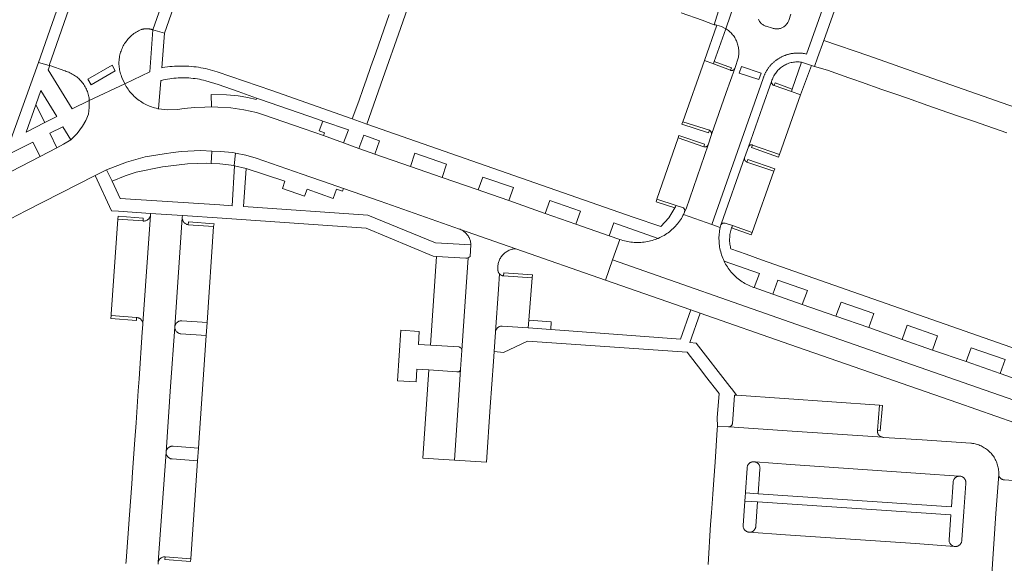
# Model space of a CAD drawing. Extents: x 146402 to 164798, y 455483 to 464134.
# Tile 395 of 575: x 158199 to 158352, y 461324 to 461408. Entities that reach past the tile are written whole.
import ezdxf

# ---------------------------------------------------------------- set-up
doc = ezdxf.new("R2010")
doc.units = 0
doc.header["$LTSCALE"] = 0.2
for name, color, linetype, lineweight in [('B-XX-VH-VERHARDING_ASFALT-GV', 252, 'CONTINUOUS', 18), ('B-XX-VH-VERHARDING_BETONSTRAATSTEEN-GV', 252, 'CONTINUOUS', 18), ('B-XX-VH-VERHARDING_TEGEL-GV', 252, 'CONTINUOUS', 18)]:
    doc.layers.add(name, color=color, linetype=linetype, lineweight=lineweight)

msp = doc.modelspace()

# ---------------------------------------------------------------- linework, layer by layer
at = {"layer": 'B-XX-VH-VERHARDING_ASFALT-GV'}
for points in [[(158184.38, 461370.21), (158199.89, 461378.28), (158210.669, 461383.769), (158211.77, 461384.33), (158212.088, 461384.485), (158212.408, 461384.634), (158215.489, 461385.838), (158218.41, 461386.643), (158221.359, 461387.151), (158222.726, 461387.327), (158224.007, 461387.465), (158227.021, 461387.626), (158228.725, 461387.558), (158230.025, 461387.507), (158232.027, 461387.308), (158232.439, 461387.227), (158233.997, 461386.922), (158235.612, 461386.455), (158242.762, 461383.988), (158247.112, 461382.468), (158249.179, 461381.737), (158254.859, 461379.773), (158267.17, 461375.46), (158275.91, 461372.41), (158289.828, 461367.541), (158290.902, 461370.662), (158292, 461373.861), (158290.36, 461374.42), (158285.18, 461376.24), (158280.43, 461377.88), (158274.8, 461379.87), (158270.77, 461381.26), (158270.03, 461381.52), (158264.46, 461383.45), (158259.548, 461385.159), (158254.01, 461387.07), (158251.52, 461387.95), (158249.158, 461388.832), (158246.05, 461389.956), (158246.042, 461389.959), (158243.058, 461390.986), (158236.62, 461393.229), (158235.686, 461393.513), (158233.701, 461393.962), (158231.691, 461394.262), (158229.695, 461394.385), (158228.684, 461394.402), (158227.637, 461394.37), (158226.047, 461394.298), (158224.462, 461394.143), (158223.41, 461394.02), (158221.931, 461393.95), (158220.46, 461394.11), (158220.351, 461394.132), (158220.112, 461394.186), (158219.875, 461394.248), (158219.64, 461394.317), (158219.407, 461394.394), (158219.177, 461394.479), (158218.95, 461394.571), (158218.726, 461394.67), (158218.506, 461394.777), (158218.289, 461394.891), (158218.076, 461395.012), (158217.867, 461395.14), (158217.662, 461395.274), (158217.462, 461395.416), (158217.266, 461395.563), (158217.076, 461395.717), (158216.89, 461395.877), (158216.71, 461396.043), (158216.535, 461396.215), (158216.366, 461396.392), (158216.203, 461396.575), (158216.046, 461396.763), (158215.895, 461396.956), (158215.751, 461397.154), (158215.613, 461397.357), (158215.482, 461397.564), (158215.357, 461397.775), (158215.24, 461397.99), (158209.73, 461395.38), (158209.711, 461394.337), (158209.6, 461393.3), (158209.215, 461392.319), (158208.7, 461391.4), (158207.868, 461390.268), (158206.86, 461389.29), (158205.76, 461388.63), (158204.73, 461388.08), (158202.1, 461386.72), (158185.77, 461378.27)], [(158355.72, 461351.41), (158351, 461353.07), (158345.74, 461354.89), (158340.53, 461356.69), (158335.83, 461358.33), (158330.63, 461360.17), (158325.54, 461361.95), (158320.33, 461363.77), (158315.73, 461365.37), (158312.876, 461366.369), (158312.78, 461366.401), (158312.543, 461366.486), (158312.309, 461366.578), (158312.079, 461366.678), (158311.852, 461366.785), (158311.628, 461366.899), (158311.408, 461367.02), (158311.192, 461367.149), (158310.98, 461367.284), (158310.772, 461367.425), (158310.569, 461367.573), (158310.372, 461367.728), (158310.179, 461367.889), (158309.991, 461368.056), (158309.808, 461368.229), (158309.632, 461368.407), (158309.461, 461368.591), (158309.296, 461368.78), (158309.137, 461368.975), (158308.984, 461369.174), (158308.838, 461369.379), (158308.698, 461369.587), (158308.565, 461369.801), (158308.439, 461370.018), (158308.32, 461370.239), (158308.208, 461370.464), (158308.192, 461370.498), (158308.086, 461370.728), (158307.987, 461370.962), (158307.896, 461371.198), (158307.812, 461371.438), (158307.735, 461371.679), (158307.667, 461371.924), (158307.606, 461372.17), (158307.553, 461372.418), (158307.508, 461372.667), (158307.47, 461372.918), (158307.441, 461373.17), (158307.42, 461373.422), (158307.406, 461373.676), (158307.401, 461373.929), (158307.403, 461374.183), (158307.414, 461374.436), (158307.433, 461374.689), (158307.459, 461374.941), (158307.493, 461375.192), (158307.536, 461375.442), (158307.586, 461375.691), (158306.269, 461376.165), (158301.92, 461377.728), (158301.821, 461377.538), (158301.697, 461377.318), (158301.567, 461377.102), (158301.429, 461376.89), (158301.285, 461376.682), (158301.135, 461376.479), (158300.978, 461376.281), (158300.815, 461376.088), (158300.646, 461375.9), (158300.471, 461375.718), (158300.29, 461375.541), (158300.104, 461375.371), (158299.913, 461375.206), (158299.716, 461375.047), (158299.515, 461374.895), (158299.308, 461374.749), (158299.098, 461374.609), (158298.883, 461374.477), (158298.664, 461374.351), (158298.441, 461374.232), (158298.214, 461374.12), (158297.984, 461374.016), (158297.78, 461373.933), (158297.539, 461373.844), (158297.296, 461373.762), (158297.05, 461373.688), (158296.802, 461373.622), (158296.552, 461373.563), (158296.3, 461373.512), (158296.047, 461373.469), (158295.793, 461373.434), (158295.537, 461373.407), (158295.281, 461373.388), (158295.025, 461373.376), (158294.768, 461373.373), (158294.511, 461373.378), (158294.255, 461373.391), (158293.999, 461373.412), (158293.744, 461373.44), (158293.49, 461373.477), (158293.237, 461373.521), (158292.986, 461373.574), (158292.736, 461373.634), (158292.488, 461373.702), (158292.243, 461373.778), (158292, 461373.861), (158290.902, 461370.662), (158319.48, 461360.665), (158363.208, 461345.415)], [(158363.208, 461345.415), (158319.48, 461360.665), (158290.902, 461370.662), (158289.828, 461367.541), (158303.046, 461362.918), (158304.464, 461362.422), (158318.39, 461357.55), (158344.46, 461348.47), (158362.12, 461342.3)]]:
    msp.add_lwpolyline(points, dxfattribs=at)
at = {"layer": 'B-XX-VH-VERHARDING_BETONSTRAATSTEEN-GV'}
for points in [[(158228.885, 461473.378), (158227.28, 461473.94), (158201.85, 461401.29), (158203.499, 461400.856), (158209.634, 461418.382)], [(158243.627, 461469.355), (158242.022, 461469.916), (158219.57, 461406.37), (158221.405, 461405.824)], [(158320.699, 461442.519), (158320.806, 461443.843), (158319.19, 461443.05), (158307.55, 461409.98), (158306.667, 461407.154), (158306.88, 461407.135), (158307.089, 461407.086), (158307.815, 461406.877), (158308.481, 461406.522)], [(158221.405, 461405.824), (158219.57, 461406.37), (158219.12, 461399.83), (158215.24, 461397.99), (158215.357, 461397.775), (158215.482, 461397.564), (158215.613, 461397.357), (158215.751, 461397.154), (158215.895, 461396.956), (158216.046, 461396.763), (158216.203, 461396.575), (158216.366, 461396.392), (158216.535, 461396.215), (158216.71, 461396.043), (158216.89, 461395.877), (158217.076, 461395.717), (158217.266, 461395.563), (158217.462, 461395.416), (158217.662, 461395.274), (158217.867, 461395.14), (158218.076, 461395.012), (158218.289, 461394.891), (158218.506, 461394.777), (158218.726, 461394.67), (158218.95, 461394.571), (158219.177, 461394.479), (158219.407, 461394.394), (158219.64, 461394.317), (158219.875, 461394.248), (158220.112, 461394.186), (158220.351, 461394.132), (158220.46, 461394.11), (158220.85, 461398.49), (158220.922, 461398.508), (158221.243, 461398.586), (158221.567, 461398.655), (158221.891, 461398.717), (158222.218, 461398.77), (158222.545, 461398.816), (158222.874, 461398.854), (158223.203, 461398.884), (158223.533, 461398.906), (158223.863, 461398.92), (158224.194, 461398.926), (158224.524, 461398.924), (158224.855, 461398.914), (158225.185, 461398.896), (158225.515, 461398.87), (158225.844, 461398.836), (158226.172, 461398.794), (158226.498, 461398.744), (158226.824, 461398.686), (158227.148, 461398.621), (158227.47, 461398.547), (158227.791, 461398.466), (158229.717, 461397.882), (158232.85, 461396.8), (158235.699, 461395.772), (158235.695, 461395.763), (158236.28, 461395.56), (158245.123, 461392.49), (158245.936, 461392.208), (158245.939, 461392.216), (158249.929, 461390.834), (158249.158, 461388.832), (158251.52, 461387.95), (158252.3, 461390), (158254.75, 461389.14), (158254.01, 461387.07), (158259.548, 461385.159), (158260.231, 461387.227), (158265.14, 461385.51), (158264.46, 461383.45), (158270.03, 461381.52), (158270.8, 461383.53), (158275.52, 461381.88), (158274.8, 461379.87), (158280.43, 461377.88), (158281.19, 461379.9), (158285.91, 461378.25), (158285.18, 461376.24), (158290.36, 461374.42), (158291.1, 461376.44), (158297.984, 461374.016), (158298.214, 461374.12), (158298.441, 461374.232), (158298.664, 461374.351), (158298.883, 461374.477), (158299.098, 461374.609), (158299.308, 461374.749), (158299.515, 461374.895), (158299.716, 461375.047), (158299.913, 461375.206), (158300.104, 461375.371), (158300.29, 461375.541), (158300.471, 461375.718), (158300.646, 461375.9), (158300.815, 461376.088), (158300.978, 461376.281), (158301.135, 461376.479), (158301.285, 461376.682), (158301.429, 461376.89), (158301.567, 461377.102), (158301.697, 461377.318), (158301.821, 461377.538), (158301.92, 461377.728), (158302.063, 461378.079), (158302.093, 461378.431), (158301.896, 461378.725), (158300.751, 461379.102), (158300.673, 461378.916), (158300.575, 461378.739), (158299.603, 461377.191), (158298.378, 461375.834), (158294.07, 461377.32), (158252.808, 461391.743), (158250.508, 461392.562), (158238.04, 461396.927), (158229.56, 461399.84), (158229.206, 461399.955), (158228.85, 461400.063), (158228.491, 461400.163), (158228.13, 461400.256), (158227.767, 461400.34), (158227.403, 461400.417), (158227.037, 461400.486), (158226.67, 461400.547), (158226.301, 461400.6), (158225.931, 461400.645), (158225.561, 461400.683), (158225.19, 461400.712), (158224.818, 461400.733), (158224.446, 461400.747), (158224.073, 461400.752), (158223.701, 461400.749), (158223.329, 461400.738), (158222.957, 461400.72), (158222.585, 461400.693), (158222.215, 461400.659), (158221.845, 461400.616), (158221.476, 461400.565), (158221.108, 461400.507), (158221.01, 461400.49)], [(158306.541, 461401.094), (158305.14, 461401.63), (158301.78, 461392.1), (158305.92, 461390.79), (158306.195, 461390.525), (158306.224, 461390.144), (158308.53, 461396.62), (158309.872, 461400.384), (158309.854, 461400.346), (158309.821, 461400.29), (158309.781, 461400.239), (158309.734, 461400.193), (158309.683, 461400.152), (158309.627, 461400.119), (158309.567, 461400.092), (158309.505, 461400.073), (158309.44, 461400.062), (158309.375, 461400.058), (158309.31, 461400.063), (158309.246, 461400.076), (158309.184, 461400.096)], [(158309.333, 461400.454), (158306.676, 461401.471), (158306.541, 461401.094), (158309.184, 461400.096)], [(158213.746, 461400.009), (158213.292, 461400.896), (158209.498, 461398.728), (158210.035, 461397.806)], [(158209.498, 461398.728), (158213.292, 461400.896), (158213.746, 461400.009), (158210.035, 461397.806)], [(158310.524, 461399.642), (158310.886, 461400.698), (158313.937, 461399.643), (158313.576, 461398.641)], [(158313.937, 461399.643), (158310.886, 461400.698), (158310.524, 461399.642), (158313.576, 461398.641)], [(158315.56, 461398.284), (158315.567, 461398.349), (158314.14, 461394.42), (158311.982, 461388.228), (158312.012, 461388.283), (158312.047, 461388.334), (158312.089, 461388.38), (158312.136, 461388.42), (158312.188, 461388.454), (158312.244, 461388.481), (158312.303, 461388.5), (158312.364, 461388.512), (158312.426, 461388.516), (158312.488, 461388.512), (158312.549, 461388.5), (158312.608, 461388.48), (158316.77, 461387.01), (158320.05, 461396.29), (158318.64, 461396.791), (158315.97, 461397.74), (158315.947, 461397.746), (158315.885, 461397.767), (158315.827, 461397.796), (158315.772, 461397.831), (158315.723, 461397.873), (158315.679, 461397.921), (158315.641, 461397.974), (158315.609, 461398.031), (158315.585, 461398.092), (158315.569, 461398.155), (158315.56, 461398.219)], [(158318.771, 461397.171), (158316.105, 461398.119), (158315.97, 461397.74), (158318.64, 461396.791)], [(158202.85, 461391.97), (158199.94, 461390.51), (158201.46, 461394.74), (158202.24, 461396.94), (158204.69, 461392.91)], [(158231.025, 461396.279), (158228.66, 461396.346), (158228.684, 461394.402), (158229.695, 461394.385), (158231.691, 461394.262), (158233.701, 461393.962), (158235.686, 461393.513), (158236.62, 461393.229), (158243.058, 461390.986), (158246.042, 461389.959), (158246.05, 461389.956), (158246.209, 461390.403), (158245.417, 461390.671), (158245.936, 461392.208), (158245.123, 461392.49), (158236.28, 461395.56), (158235.695, 461395.763), (158235.62, 461395.576), (158234.334, 461395.86), (158232.824, 461396.111)], [(158202.85, 461391.97), (158201.46, 461394.74), (158199.94, 461390.51)], [(158305.92, 461390.79), (158301.78, 461392.1), (158301.66, 461391.719), (158305.8, 461390.409)], [(158305.043, 461388.235), (158301.06, 461389.61), (158297.78, 461380.08), (158300.751, 461379.102), (158301.896, 461378.725), (158302.093, 461378.431), (158302.063, 461378.079), (158302.29, 461378.57), (158305.705, 461388.497), (158305.691, 461388.468), (158305.659, 461388.413), (158305.621, 461388.363), (158305.576, 461388.318), (158305.526, 461388.28), (158305.472, 461388.247), (158305.414, 461388.222), (158305.353, 461388.205), (158305.29, 461388.195), (158305.227, 461388.193), (158305.164, 461388.199), (158305.102, 461388.213)], [(158305.161, 461388.618), (158301.191, 461389.988), (158301.06, 461389.61), (158305.043, 461388.235)], [(158316.77, 461387.01), (158312.608, 461388.48), (158312.468, 461388.093), (158316.638, 461386.633)], [(158311.343, 461386.469), (158311.343, 461386.48), (158307.8, 461376.38), (158307.711, 461376.094), (158307.968, 461376.371), (158308.345, 461376.393), (158309.49, 461376), (158312.54, 461374.94), (158315.92, 461384.42), (158311.726, 461385.857), (158311.716, 461385.862), (158311.706, 461385.867), (158311.696, 461385.872), (158311.685, 461385.877), (158311.676, 461385.882), (158311.666, 461385.888), (158311.656, 461385.893), (158311.646, 461385.899), (158311.637, 461385.905), (158311.628, 461385.911), (158311.618, 461385.918), (158311.609, 461385.924), (158311.6, 461385.931), (158311.591, 461385.938), (158311.582, 461385.945), (158311.574, 461385.952), (158311.565, 461385.959), (158311.557, 461385.967), (158311.548, 461385.975), (158311.54, 461385.982), (158311.532, 461385.99), (158311.524, 461385.998), (158311.516, 461386.006), (158311.509, 461386.015), (158311.501, 461386.023), (158311.494, 461386.032), (158311.487, 461386.04), (158311.48, 461386.049), (158311.473, 461386.058), (158311.466, 461386.067), (158311.46, 461386.076), (158311.453, 461386.085), (158311.447, 461386.095), (158311.441, 461386.104), (158311.436, 461386.113), (158311.429, 461386.124), (158311.424, 461386.133), (158311.418, 461386.143), (158311.413, 461386.153), (158311.408, 461386.163), (158311.403, 461386.174), (158311.398, 461386.184), (158311.394, 461386.194), (158311.39, 461386.205), (158311.386, 461386.215), (158311.382, 461386.226), (158311.378, 461386.236), (158311.374, 461386.247), (158311.371, 461386.258), (158311.368, 461386.268), (158311.365, 461386.279), (158311.362, 461386.29), (158311.359, 461386.301), (158311.357, 461386.312), (158311.354, 461386.323), (158311.352, 461386.334), (158311.35, 461386.345), (158311.349, 461386.356), (158311.347, 461386.368), (158311.346, 461386.379), (158311.345, 461386.39), (158311.344, 461386.401), (158311.343, 461386.413), (158311.343, 461386.424), (158311.342, 461386.435), (158311.342, 461386.446), (158311.342, 461386.457)], [(158316.05, 461384.798), (158311.86, 461386.248), (158311.726, 461385.857), (158315.92, 461384.42)], [(158300.751, 461379.102), (158297.78, 461380.08), (158297.655, 461379.7), (158300.575, 461378.739), (158300.673, 461378.916)], [(158218.12, 461377.12), (158214.2, 461377.46), (158214.17, 461377.01), (158218.08, 461376.71)], [(158229.09, 461376.29), (158225.13, 461376.58), (158225.1, 461376.13), (158229.03, 461375.84)], [(158275.91, 461372.41), (158267.17, 461375.46), (158267.273, 461375.418), (158267.407, 461375.356), (158267.538, 461375.287), (158267.664, 461375.211), (158267.786, 461375.128), (158267.904, 461375.039), (158268.016, 461374.944), (158268.123, 461374.842), (158268.225, 461374.735), (158268.32, 461374.623), (158268.41, 461374.506), (158268.492, 461374.383), (158268.569, 461374.257), (158268.638, 461374.127), (158268.7, 461373.993), (158268.754, 461373.856), (158268.801, 461373.716), (158268.841, 461373.574), (158268.872, 461373.43), (158268.896, 461373.284), (158268.912, 461373.137), (158268.92, 461372.99), (158268.83, 461371.2), (158268.675, 461371.084), (158268.5, 461371.001), (158268.21, 461366.49), (158267.53, 461356.64), (158267.53, 461356.63), (158267.33, 461353.73), (158267.325, 461353.665), (158266.93, 461348.13), (158266.37, 461339.61), (158271.32, 461339.27), (158271.91, 461347.88), (158272.41, 461354.905), (158272.52, 461356.45), (158272.73, 461359.46), (158272.735, 461359.53), (158273.19, 461366.12), (158273.38, 461368.485), (158273.369, 461368.497), (158273.357, 461368.509), (158273.346, 461368.522), (158273.335, 461368.534), (158273.325, 461368.547), (158273.315, 461368.56), (158273.304, 461368.573), (158273.294, 461368.587), (158273.285, 461368.6), (158273.275, 461368.614), (158273.266, 461368.628), (158273.257, 461368.642), (158273.248, 461368.656), (158273.24, 461368.67), (158273.232, 461368.685), (158273.224, 461368.699), (158273.216, 461368.714), (158273.208, 461368.729), (158273.201, 461368.744), (158273.194, 461368.759), (158273.188, 461368.775), (158273.181, 461368.79), (158273.175, 461368.805), (158273.169, 461368.821), (158273.163, 461368.837), (158273.158, 461368.852), (158273.153, 461368.868), (158273.148, 461368.884), (158273.144, 461368.9), (158273.139, 461368.916), (158273.135, 461368.932), (158273.132, 461368.949), (158273.128, 461368.965), (158273.125, 461368.981), (158273.122, 461368.998), (158273.12, 461369.014), (158273.118, 461369.031), (158273.116, 461369.047), (158273.114, 461369.064), (158273.113, 461369.08), (158273.111, 461369.097), (158273.111, 461369.113), (158273.11, 461369.13), (158273.11, 461369.147), (158273.11, 461369.163), (158273.11, 461369.18), (158273.109, 461369.188), (158273.099, 461369.342), (158273.097, 461369.495), (158273.104, 461369.649), (158273.118, 461369.802), (158273.14, 461369.955), (158273.169, 461370.105), (158273.207, 461370.255), (158273.253, 461370.402), (158273.306, 461370.546), (158273.366, 461370.687), (158273.434, 461370.826), (158273.508, 461370.96), (158273.59, 461371.09), (158273.678, 461371.216), (158273.773, 461371.337), (158273.874, 461371.454), (158273.981, 461371.564), (158274.093, 461371.669), (158274.211, 461371.768), (158274.334, 461371.861), (158274.461, 461371.947), (158274.593, 461372.027), (158274.728, 461372.099), (158274.868, 461372.165), (158275.01, 461372.223), (158275.155, 461372.273), (158275.303, 461372.316), (158275.453, 461372.352), (158275.604, 461372.379), (158275.757, 461372.398)], [(158312.54, 461374.94), (158309.49, 461376), (158309.425, 461375.811), (158309.349, 461375.626), (158312.409, 461374.562)], [(158278.46, 461368.35), (158274.01, 461368.64), (158273.98, 461368.19), (158278.43, 461367.9)], [(158217.08, 461361.73), (158213.12, 461362.03), (158213.09, 461361.58), (158217.05, 461361.28)], [(158224.09, 461361.22), (158224, 461361.222), (158223.91, 461361.215), (158223.821, 461361.201), (158223.734, 461361.179), (158223.649, 461361.149), (158223.567, 461361.112), (158223.489, 461361.068), (158223.415, 461361.017), (158223.346, 461360.959), (158223.282, 461360.896), (158223.224, 461360.827), (158223.172, 461360.754), (158223.127, 461360.676), (158223.089, 461360.594), (158223.059, 461360.509), (158223.036, 461360.422), (158223.021, 461360.334), (158223.014, 461360.244), (158223.015, 461360.154), (158223.024, 461360.064), (158223.041, 461359.976), (158223.065, 461359.889), (158223.098, 461359.806), (158223.137, 461359.725), (158223.184, 461359.648), (158223.237, 461359.575), (158223.297, 461359.508), (158223.362, 461359.446), (158223.432, 461359.39), (158223.507, 461359.34), (158223.587, 461359.297), (158223.669, 461359.262), (158223.755, 461359.234), (158223.842, 461359.214), (158223.932, 461359.202), (158223.95, 461359.2), (158227.89, 461358.94), (158228.02, 461360.94)], [(158281.389, 461361.077), (158277.899, 461361.337), (158277.81, 461360.14), (158281.3, 461359.88)], [(158332.74, 461348.1), (158332.29, 461348.14), (158331.97, 461344.2), (158332.41, 461344.14)], [(158222.73, 461341.78), (158222.641, 461341.783), (158222.552, 461341.779), (158222.463, 461341.766), (158222.376, 461341.746), (158222.291, 461341.718), (158222.209, 461341.682), (158222.131, 461341.64), (158222.056, 461341.59), (158221.987, 461341.534), (158221.922, 461341.472), (158221.864, 461341.405), (158221.812, 461341.332), (158221.766, 461341.255), (158221.728, 461341.175), (158221.696, 461341.091), (158221.673, 461341.005), (158221.651, 461340.856), (158221.655, 461340.856), (158221.653, 461340.766), (158221.659, 461340.677), (158221.672, 461340.588), (158221.694, 461340.502), (158221.723, 461340.417), (158221.76, 461340.336), (158221.804, 461340.258), (158221.854, 461340.185), (158221.911, 461340.116), (158221.974, 461340.052), (158222.043, 461339.995), (158222.116, 461339.944), (158222.193, 461339.899), (158222.274, 461339.862), (158222.359, 461339.832), (158222.445, 461339.81), (158222.533, 461339.796), (158222.6, 461339.79), (158226.53, 461339.5), (158226.67, 461341.48)], [(158312.678, 461339.358), (158312.767, 461339.362), (158312.856, 461339.358), (158312.945, 461339.347), (158313.032, 461339.327), (158318.49, 461338.91), (158338.64, 461337.53), (158344.601, 461337.125), (158344.647, 461337.129), (158344.736, 461337.13), (158344.824, 461337.122), (158344.912, 461337.108), (158344.999, 461337.085), (158345.082, 461337.054), (158345.163, 461337.016), (158345.24, 461336.972), (158345.312, 461336.92), (158345.38, 461336.862), (158345.442, 461336.798), (158345.499, 461336.729), (158345.549, 461336.655), (158345.591, 461336.577), (158345.627, 461336.496), (158345.656, 461336.411), (158345.676, 461336.325), (158345.689, 461336.236), (158345.694, 461336.147), (158345.691, 461336.058), (158345.68, 461335.97), (158345.4, 461331.66), (158345.06, 461327.22), (158345.06, 461327.189), (158345.055, 461327.1), (158345.043, 461327.012), (158345.022, 461326.926), (158344.993, 461326.841), (158344.958, 461326.76), (158344.915, 461326.682), (158344.865, 461326.608), (158344.809, 461326.539), (158344.746, 461326.475), (158344.679, 461326.418), (158344.606, 461326.366), (158344.529, 461326.321), (158344.449, 461326.284), (158344.365, 461326.253), (158344.279, 461326.231), (158344.191, 461326.216), (158344.102, 461326.209), (158344.014, 461326.21), (158343.925, 461326.219), (158337.88, 461326.67), (158317.71, 461328), (158312.094, 461328.416), (158312.029, 461328.421), (158311.941, 461328.435), (158311.856, 461328.457), (158311.772, 461328.486), (158311.691, 461328.523), (158311.614, 461328.566), (158311.542, 461328.617), (158311.474, 461328.674), (158311.411, 461328.737), (158311.355, 461328.805), (158311.305, 461328.878), (158311.262, 461328.955), (158311.225, 461329.036), (158311.197, 461329.12), (158311.176, 461329.206), (158311.163, 461329.293), (158311.157, 461329.381), (158311.16, 461329.47), (158311.424, 461333.258), (158311.47, 461333.92), (158311.511, 461334.523), (158311.518, 461334.632), (158311.77, 461338.36), (158311.771, 461338.411), (158311.779, 461338.5), (158311.795, 461338.587), (158311.819, 461338.674), (158311.851, 461338.757), (158311.89, 461338.838), (158311.936, 461338.914), (158311.988, 461338.987), (158312.047, 461339.054), (158312.112, 461339.116), (158312.182, 461339.171), (158312.256, 461339.221), (158312.335, 461339.263), (158312.417, 461339.298), (158312.502, 461339.326), (158312.589, 461339.346)], [(158225.49, 461324.31), (158221.51, 461324.61), (158221.48, 461324.18), (158225.45, 461323.87)]]:
    msp.add_lwpolyline(points, close=True, dxfattribs=at)
for points in [[(158209.634, 461418.382), (158203.499, 461400.856), (158203.623, 461400.822), (158205.97, 461399.98), (158205.978, 461399.978), (158206.173, 461399.918), (158206.366, 461399.851), (158206.556, 461399.777), (158206.743, 461399.695), (158206.926, 461399.606), (158207.106, 461399.51), (158207.282, 461399.407), (158207.454, 461399.297), (158207.621, 461399.18), (158207.784, 461399.057), (158207.942, 461398.927), (158208.094, 461398.792), (158208.241, 461398.65), (158208.383, 461398.503), (158208.518, 461398.351), (158208.647, 461398.193), (158208.771, 461398.03), (158208.887, 461397.863), (158208.997, 461397.691), (158209.1, 461397.515), (158209.197, 461397.335), (158209.286, 461397.152), (158209.368, 461396.965), (158209.442, 461396.775), (158209.509, 461396.582), (158209.568, 461396.387), (158209.62, 461396.19), (158209.664, 461395.991), (158209.7, 461395.79), (158209.73, 461395.38), (158215.24, 461397.99), (158214.79, 461398.99), (158214.738, 461399.117), (158214.664, 461399.317), (158214.597, 461399.519), (158214.538, 461399.723), (158214.486, 461399.93), (158214.442, 461400.139), (158214.406, 461400.349), (158214.378, 461400.56), (158214.358, 461400.772), (158214.346, 461400.985), (158214.342, 461401.198), (158214.346, 461401.411), (158214.358, 461401.624), (158214.378, 461401.836), (158214.406, 461402.047), (158214.442, 461402.257), (158214.485, 461402.465), (158214.537, 461402.672), (158214.596, 461402.877), (158214.663, 461403.079), (158214.737, 461403.279), (158214.819, 461403.475), (158214.908, 461403.669), (158215.004, 461403.859), (158215.108, 461404.045), (158215.218, 461404.228), (158215.335, 461404.406), (158215.459, 461404.579), (158215.589, 461404.748), (158215.725, 461404.912), (158215.867, 461405.07), (158216.016, 461405.223), (158216.17, 461405.37), (158216.329, 461405.512), (158216.493, 461405.647), (158216.663, 461405.777), (158216.837, 461405.899), (158217.016, 461406.015), (158217.198, 461406.124), (158217.385, 461406.227), (158217.576, 461406.322), (158217.77, 461406.41), (158217.82, 461406.424), (158217.871, 461406.437), (158217.922, 461406.45), (158217.973, 461406.461), (158218.024, 461406.472), (158218.075, 461406.481), (158218.127, 461406.49), (158218.178, 461406.498), (158218.23, 461406.505), (158218.282, 461406.511), (158218.334, 461406.516), (158218.386, 461406.521), (158218.438, 461406.524), (158218.49, 461406.527), (158218.543, 461406.528), (158218.595, 461406.529), (158218.647, 461406.528), (158218.673, 461406.528), (158218.699, 461406.527), (158218.751, 461406.525), (158218.804, 461406.522), (158218.856, 461406.518), (158218.908, 461406.514), (158218.96, 461406.508), (158219.012, 461406.501), (158219.063, 461406.494), (158219.115, 461406.485), (158219.166, 461406.476), (158219.217, 461406.466), (158219.268, 461406.455), (158219.319, 461406.443), (158219.37, 461406.43), (158219.42, 461406.416), (158219.47, 461406.402), (158219.52, 461406.386), (158219.57, 461406.37), (158242.022, 461469.916)], [(158320.699, 461442.519), (158308.481, 461406.522), (158308.571, 461406.465), (158308.722, 461406.36), (158308.869, 461406.249), (158309.011, 461406.131), (158309.148, 461406.008), (158309.279, 461405.879), (158309.405, 461405.744), (158309.524, 461405.604), (158309.637, 461405.459), (158309.744, 461405.308), (158309.845, 461405.154), (158309.938, 461404.995), (158310.025, 461404.833), (158310.104, 461404.666), (158310.176, 461404.497), (158310.241, 461404.324), (158310.298, 461404.149), (158310.348, 461403.972), (158310.389, 461403.792), (158310.423, 461403.611), (158310.449, 461403.429), (158310.467, 461403.246), (158310.477, 461403.062), (158310.479, 461402.878), (158310.473, 461402.693), (158310.46, 461402.51), (158310.438, 461402.327), (158310.408, 461402.145), (158309.872, 461400.384), (158308.53, 461396.62), (158306.224, 461390.144), (158305.705, 461388.497), (158302.29, 461378.57), (158302.063, 461378.079), (158301.92, 461377.728), (158306.269, 461376.165), (158314.247, 461398.816), (158314.278, 461398.91), (158314.31, 461399.003), (158314.344, 461399.095), (158314.379, 461399.187), (158314.416, 461399.278), (158314.455, 461399.369), (158314.495, 461399.459), (158314.537, 461399.548), (158314.58, 461399.636), (158314.625, 461399.724), (158314.671, 461399.811), (158314.719, 461399.897), (158314.768, 461399.982), (158314.819, 461400.067), (158314.871, 461400.15), (158314.925, 461400.233), (158314.98, 461400.314), (158315.036, 461400.395), (158315.094, 461400.474), (158315.153, 461400.553), (158315.214, 461400.631), (158315.276, 461400.707), (158315.339, 461400.782), (158315.404, 461400.857), (158315.47, 461400.93), (158315.537, 461401.002), (158315.605, 461401.073), (158315.675, 461401.142), (158315.746, 461401.211), (158315.818, 461401.278), (158315.891, 461401.344), (158315.965, 461401.409), (158316.041, 461401.472), (158316.117, 461401.534), (158316.195, 461401.595), (158316.273, 461401.654), (158316.353, 461401.712), (158316.433, 461401.768), (158316.515, 461401.823), (158316.597, 461401.877), (158316.681, 461401.929), (158316.765, 461401.98), (158316.85, 461402.03), (158316.936, 461402.077), (158317.023, 461402.124), (158317.111, 461402.168), (158317.199, 461402.212), (158317.288, 461402.254), (158317.378, 461402.294), (158317.469, 461402.332), (158317.56, 461402.37), (158317.652, 461402.405), (158317.745, 461402.439), (158317.837, 461402.471), (158317.931, 461402.502), (158318.025, 461402.531), (158318.12, 461402.558), (158318.215, 461402.584), (158318.31, 461402.608), (158318.406, 461402.63), (158318.502, 461402.651), (158318.599, 461402.67), (158318.696, 461402.687), (158318.793, 461402.703), (158318.891, 461402.717), (158318.988, 461402.729), (158319.086, 461402.74), (158319.184, 461402.749), (158319.282, 461402.756), (158319.381, 461402.761), (158319.479, 461402.765), (158319.578, 461402.767), (158319.676, 461402.767), (158319.774, 461402.766), (158319.873, 461402.763), (158319.971, 461402.758), (158320.069, 461402.752), (158320.167, 461402.744), (158320.265, 461402.734), (158320.363, 461402.722), (158320.461, 461402.709), (158320.558, 461402.694), (158320.655, 461402.677), (158320.982, 461402.568), (158333.604, 461438.112)], [(158333.604, 461438.112), (158320.982, 461402.568), (158320.655, 461402.677), (158320.558, 461402.694), (158320.461, 461402.709), (158320.363, 461402.722), (158320.265, 461402.734), (158320.167, 461402.744), (158320.069, 461402.752), (158319.971, 461402.758), (158319.873, 461402.763), (158319.774, 461402.766), (158319.676, 461402.767), (158319.578, 461402.767), (158319.479, 461402.765), (158319.381, 461402.761), (158319.282, 461402.756), (158319.184, 461402.749), (158319.086, 461402.74), (158318.988, 461402.729), (158318.891, 461402.717), (158318.793, 461402.703), (158318.696, 461402.687), (158318.599, 461402.67), (158318.502, 461402.651), (158318.406, 461402.63), (158318.31, 461402.608), (158318.215, 461402.584), (158318.12, 461402.558), (158318.025, 461402.531), (158317.931, 461402.502), (158317.837, 461402.471), (158317.745, 461402.439), (158317.652, 461402.405), (158317.56, 461402.37), (158317.469, 461402.332), (158317.378, 461402.294), (158317.288, 461402.254), (158317.199, 461402.212), (158317.111, 461402.168), (158317.023, 461402.124), (158316.936, 461402.077), (158316.85, 461402.03), (158316.765, 461401.98), (158316.681, 461401.929), (158316.597, 461401.877), (158316.515, 461401.823), (158316.433, 461401.768), (158316.353, 461401.712), (158316.273, 461401.654), (158316.195, 461401.595), (158316.117, 461401.534), (158316.041, 461401.472), (158315.965, 461401.409), (158315.891, 461401.344), (158315.818, 461401.278), (158315.746, 461401.211), (158315.675, 461401.142), (158315.605, 461401.073), (158315.537, 461401.002), (158315.47, 461400.93), (158315.404, 461400.857), (158315.339, 461400.782), (158315.276, 461400.707), (158315.214, 461400.631), (158315.153, 461400.553), (158315.094, 461400.474), (158315.036, 461400.395), (158314.98, 461400.314), (158314.925, 461400.233), (158314.871, 461400.15), (158314.819, 461400.067), (158314.768, 461399.982), (158314.719, 461399.897), (158314.671, 461399.811), (158314.625, 461399.724), (158314.58, 461399.636), (158314.537, 461399.548), (158314.495, 461399.459), (158314.455, 461399.369), (158314.416, 461399.278), (158314.379, 461399.187), (158314.344, 461399.095), (158314.31, 461399.003), (158314.278, 461398.91), (158314.247, 461398.816), (158306.269, 461376.165), (158307.586, 461375.691), (158307.711, 461376.094), (158307.8, 461376.38), (158311.343, 461386.48), (158311.346, 461386.488), (158311.969, 461388.191), (158311.982, 461388.228), (158314.14, 461394.42), (158315.567, 461398.349), (158315.569, 461398.356), (158315.623, 461398.531), (158315.684, 461398.703), (158315.753, 461398.873), (158315.829, 461399.039), (158315.912, 461399.202), (158316.002, 461399.361), (158316.099, 461399.516), (158316.203, 461399.666), (158316.313, 461399.812), (158316.43, 461399.953), (158316.553, 461400.088), (158316.681, 461400.218), (158316.815, 461400.343), (158316.955, 461400.461), (158317.099, 461400.573), (158317.248, 461400.679), (158317.402, 461400.778), (158317.56, 461400.87), (158317.721, 461400.955), (158317.887, 461401.034), (158318.055, 461401.104), (158318.227, 461401.168), (158318.401, 461401.224), (158318.577, 461401.272), (158318.755, 461401.312), (158318.935, 461401.345), (158319.116, 461401.37), (158319.298, 461401.386), (158319.481, 461401.395), (158319.664, 461401.396), (158319.847, 461401.388), (158320.029, 461401.373), (158320.21, 461401.35), (158321.73, 461400.84), (158322.23, 461400.7), (158322.689, 461401.995), (158323.66, 461404.73), (158335.3, 461437.51)], [(158256.247, 461408.726), (158254.167, 461402.779), (158253.424, 461400.655), (158252.682, 461398.531), (158252.239, 461397.265), (158251.546, 461395.283), (158250.508, 461392.562), (158252.808, 461391.743), (158255.29, 461398.83), (158258, 461406.57), (158263.5, 461422.289)], [(158301.544, 461408.981), (158304.78, 461407.849), (158306.667, 461407.154), (158307.55, 461409.98)], [(158318.55, 461408.79), (158318.22, 461407.83), (158318.216, 461407.817), (158318.172, 461407.7), (158318.121, 461407.587), (158318.063, 461407.477), (158317.998, 461407.371), (158317.927, 461407.27), (158317.848, 461407.173), (158317.764, 461407.082), (158317.675, 461406.996), (158317.58, 461406.916), (158317.479, 461406.842), (158317.375, 461406.775), (158317.266, 461406.715), (158317.154, 461406.662), (158317.038, 461406.617), (158316.92, 461406.578), (158316.799, 461406.548), (158316.677, 461406.525), (158316.554, 461406.511), (158316.43, 461406.504), (158316.306, 461406.505), (158316.182, 461406.514), (158316.059, 461406.532), (158315.937, 461406.557), (158315.817, 461406.589), (158315.7, 461406.63), (158314.72, 461406.93), (158314.643, 461406.954), (158314.528, 461406.996), (158314.416, 461407.046), (158314.308, 461407.103), (158314.203, 461407.167), (158314.103, 461407.238), (158314.008, 461407.315), (158313.917, 461407.398), (158313.833, 461407.487), (158313.754, 461407.581), (158313.682, 461407.68), (158313.616, 461407.784), (158313.558, 461407.892), (158313.506, 461408.003)], [(158353.38, 461394.31), (158341.301, 461398.574), (158330.64, 461402.35), (158323.66, 461404.73), (158322.689, 461401.995), (158322.23, 461400.7), (158324.21, 461400.09), (158327.524, 461398.93), (158328.304, 461398.657), (158329.506, 461398.238), (158332.68, 461397.13), (158334.686, 461396.429), (158336.66, 461395.74), (158339.784, 461394.649), (158342.9, 461393.56), (158344.883, 461392.871), (158346.87, 461392.18), (158352.027, 461390.378)], [(158183.48, 461380.18), (158200.98, 461388.96), (158202.1, 461386.72), (158204.73, 461388.08), (158203.62, 461390.31), (158205.64, 461391.29), (158206.86, 461389.29), (158207.868, 461390.268), (158208.7, 461391.4), (158209.215, 461392.319), (158209.6, 461393.3), (158209.711, 461394.337), (158209.73, 461395.38), (158207.06, 461394.12), (158203.38, 461400.14), (158203.623, 461400.822), (158203.499, 461400.856), (158201.85, 461401.29), (158197.59, 461389.36)], [(158220.441, 461323.491), (158220.44, 461323.65), (158220.448, 461323.766), (158221.65, 461340.84), (158221.651, 461340.856), (158222.36, 461351.02), (158223, 461360.25), (158224.15, 461377.27), (158224.18, 461377.57), (158219.21, 461377.89), (158219.22, 461377.6), (158218.039, 461360.783), (158218.03, 461360.66), (158217.948, 461359.434), (158217.468, 461352.23), (158217.34, 461350.38), (158217, 461345.41), (158216.8, 461342.73), (158216.46, 461337.75), (158216.33, 461335.91), (158216, 461331.13), (158215.47, 461323.97), (158215.457, 461323.851), (158215.433, 461323.697), (158215.401, 461323.545)], [(158377.042, 461348.624), (158313.99, 461370.69), (158311.602, 461371.543), (158309.23, 461372.39), (158309.211, 461372.467), (158309.165, 461372.676), (158309.126, 461372.886), (158309.095, 461373.097), (158309.073, 461373.309), (158309.058, 461373.523), (158309.052, 461373.736), (158309.053, 461373.95), (158309.062, 461374.163), (158309.08, 461374.376), (158309.105, 461374.588), (158309.138, 461374.799), (158309.179, 461375.008), (158309.228, 461375.216), (158309.285, 461375.422), (158309.349, 461375.626), (158309.425, 461375.811), (158309.49, 461376), (158308.345, 461376.393), (158307.968, 461376.371), (158307.711, 461376.094), (158307.586, 461375.691), (158307.536, 461375.442), (158307.493, 461375.192), (158307.459, 461374.941), (158307.433, 461374.689), (158307.414, 461374.436), (158307.403, 461374.183), (158307.401, 461373.929), (158307.406, 461373.676), (158307.42, 461373.422), (158307.441, 461373.17), (158307.47, 461372.918), (158307.508, 461372.667), (158307.553, 461372.418), (158307.606, 461372.17), (158307.667, 461371.924), (158307.735, 461371.679), (158307.812, 461371.438), (158307.896, 461371.198), (158307.987, 461370.962), (158308.086, 461370.728), (158308.192, 461370.498), (158308.208, 461370.464), (158313.69, 461368.54), (158312.876, 461366.369), (158315.73, 461365.37), (158316.52, 461367.55), (158321.15, 461365.93), (158320.33, 461363.77), (158325.54, 461361.95), (158326.34, 461364.12), (158331.44, 461362.33), (158330.63, 461360.17), (158335.83, 461358.33), (158336.58, 461360.53), (158341.3, 461358.88), (158340.53, 461356.69), (158345.74, 461354.89), (158346.54, 461357.04), (158351.78, 461355.21), (158351, 461353.07), (158355.72, 461351.41)], [(158349.3, 461315.66), (158350.36, 461331.33), (158350.788, 461337.39), (158350.784, 461337.477), (158350.788, 461337.564), (158350.8, 461337.65), (158350.79, 461337.845), (158350.772, 461338.038), (158350.746, 461338.232), (158350.712, 461338.423), (158350.67, 461338.614), (158350.621, 461338.802), (158350.564, 461338.988), (158350.499, 461339.172), (158350.427, 461339.353), (158350.347, 461339.531), (158350.26, 461339.705), (158350.166, 461339.876), (158350.065, 461340.042), (158349.958, 461340.205), (158349.844, 461340.363), (158349.723, 461340.516), (158349.596, 461340.663), (158349.464, 461340.806), (158349.325, 461340.943), (158349.181, 461341.074), (158349.032, 461341.199), (158348.878, 461341.318), (158348.719, 461341.431), (158348.555, 461341.537), (158348.387, 461341.636), (158348.216, 461341.728), (158348.041, 461341.813), (158347.862, 461341.891), (158347.68, 461341.961), (158347.496, 461342.024), (158347.309, 461342.079), (158347.12, 461342.127), (158346.929, 461342.166), (158346.737, 461342.198), (158346.544, 461342.222), (158346.46, 461342.23), (158338.93, 461342.73), (158332.95, 461343.14), (158332.914, 461343.14), (158332.826, 461343.147), (158318.77, 461344.11), (158308.979, 461344.783), (158308.88, 461344.79), (158307.15, 461344.87), (158307.12, 461344.38), (158306.8, 461339.28), (158306.61, 461336.54), (158306.46, 461334.32), (158306.23, 461331.42), (158306.112, 461329.641), (158305.7, 461323.43)]]:
    msp.add_lwpolyline(points, dxfattribs=at)
at = {"layer": 'B-XX-VH-VERHARDING_TEGEL-GV'}
for points in [[(158307.815, 461406.877), (158307.089, 461407.086), (158305.14, 461401.63), (158306.541, 461401.094), (158306.676, 461401.471), (158308.481, 461406.522)], [(158321.73, 461400.84), (158320.21, 461401.35), (158318.771, 461397.171), (158318.64, 461396.791), (158320.05, 461396.29)], [(158228.725, 461387.558), (158227.021, 461387.626), (158224.007, 461387.465), (158222.726, 461387.327), (158221.359, 461387.151), (158218.41, 461386.643), (158215.489, 461385.838), (158212.408, 461384.634), (158213.288, 461382.887), (158215.31, 461383.703), (158217.029, 461384.286), (158221.11, 461385.126), (158224.961, 461385.575), (158227.991, 461385.658), (158228.638, 461385.626)], [(158230.025, 461387.507), (158228.725, 461387.558), (158228.638, 461385.626), (158229.975, 461385.56), (158232.221, 461385.292), (158232.439, 461387.227), (158232.027, 461387.308)], [(158233.997, 461386.922), (158232.439, 461387.227), (158232.221, 461385.292), (158232.24, 461385.29), (158232.239, 461385.279), (158234.05, 461384.825), (158240.061, 461382.861), (158239.699, 461381.727), (158243.101, 461380.58), (158243.511, 461381.651), (158247.541, 461380.18), (158248.074, 461381.669), (158249.015, 461381.34), (158249.179, 461381.737), (158247.112, 461382.468), (158242.762, 461383.988), (158235.612, 461386.455)], [(158234.05, 461384.825), (158232.239, 461385.279), (158231.888, 461379.084), (158229.987, 461379.196), (158214.51, 461380.18), (158213.288, 461382.887), (158212.408, 461384.634), (158212.088, 461384.485), (158211.77, 461384.33), (158210.669, 461383.769), (158213.21, 461378.29), (158214.251, 461378.221), (158219.21, 461377.89), (158224.18, 461377.57), (158230.331, 461377.143), (158252.68, 461375.59), (158263.08, 461371.24), (158263.58, 461371.21), (158268.14, 461370.95), (158268.322, 461370.958), (158268.5, 461371.001), (158268.675, 461371.084), (158268.83, 461371.2), (158268.92, 461372.99), (158263.42, 461373.34), (158252.93, 461377.62), (158233.65, 461378.939)], [(158218.039, 461360.783), (158219.22, 461377.6), (158219.21, 461377.537), (158219.189, 461377.449), (158219.161, 461377.363), (158219.124, 461377.28), (158219.081, 461377.2), (158219.031, 461377.125), (158218.975, 461377.054), (158218.912, 461376.988), (158218.844, 461376.929), (158218.771, 461376.875), (158218.693, 461376.828), (158218.612, 461376.788), (158218.527, 461376.756), (158218.44, 461376.731), (158218.351, 461376.714), (158218.261, 461376.705), (158218.17, 461376.703), (158218.08, 461376.71), (158214.17, 461377.01), (158213.136, 461362.264), (158213.12, 461362.03), (158217.08, 461361.73), (158217.102, 461361.729), (158217.19, 461361.722), (158217.277, 461361.707), (158217.362, 461361.683), (158217.444, 461361.653), (158217.524, 461361.615), (158217.599, 461361.569), (158217.67, 461361.517), (158217.737, 461361.459), (158217.797, 461361.396), (158217.852, 461361.326), (158217.9, 461361.253), (158217.942, 461361.175), (158217.976, 461361.094), (158218.002, 461361.01), (158218.021, 461360.924)], [(158224.15, 461377.176), (158224.15, 461377.27), (158223, 461360.25), (158222.36, 461351.02), (158221.651, 461340.856), (158221.673, 461341.005), (158221.696, 461341.091), (158221.728, 461341.175), (158221.766, 461341.255), (158221.812, 461341.332), (158221.864, 461341.405), (158221.922, 461341.472), (158221.987, 461341.534), (158222.056, 461341.59), (158222.131, 461341.64), (158222.209, 461341.682), (158222.291, 461341.718), (158222.376, 461341.746), (158222.463, 461341.766), (158222.552, 461341.779), (158222.641, 461341.783), (158222.73, 461341.78), (158226.67, 461341.48), (158226.78, 461343.054), (158227.89, 461358.94), (158223.95, 461359.2), (158223.932, 461359.202), (158223.842, 461359.214), (158223.755, 461359.234), (158223.669, 461359.262), (158223.587, 461359.297), (158223.507, 461359.34), (158223.432, 461359.39), (158223.362, 461359.446), (158223.297, 461359.508), (158223.237, 461359.575), (158223.184, 461359.648), (158223.137, 461359.725), (158223.098, 461359.806), (158223.065, 461359.889), (158223.041, 461359.976), (158223.024, 461360.064), (158223.015, 461360.154), (158223.014, 461360.244), (158223.021, 461360.334), (158223.036, 461360.422), (158223.059, 461360.509), (158223.089, 461360.594), (158223.127, 461360.676), (158223.172, 461360.754), (158223.224, 461360.827), (158223.282, 461360.896), (158223.346, 461360.959), (158223.415, 461361.017), (158223.489, 461361.068), (158223.567, 461361.112), (158223.649, 461361.149), (158223.734, 461361.179), (158223.821, 461361.201), (158223.91, 461361.215), (158224, 461361.222), (158224.09, 461361.22), (158228.02, 461360.94), (158229.03, 461375.84), (158225.1, 461376.13), (158225.068, 461376.135), (158224.976, 461376.154), (158224.886, 461376.182), (158224.799, 461376.216), (158224.715, 461376.258), (158224.635, 461376.308), (158224.56, 461376.363), (158224.489, 461376.425), (158224.424, 461376.493), (158224.365, 461376.566), (158224.312, 461376.643), (158224.267, 461376.725), (158224.228, 461376.811), (158224.197, 461376.899), (158224.173, 461376.99), (158224.158, 461377.083)], [(158268.14, 461370.95), (158263.58, 461371.21), (158262.65, 461357.44), (158267.03, 461357.17), (158267.04, 461357.169), (158267.049, 461357.168), (158267.059, 461357.166), (158267.069, 461357.165), (158267.078, 461357.163), (158267.088, 461357.161), (158267.097, 461357.159), (158267.106, 461357.157), (158267.116, 461357.155), (158267.125, 461357.152), (158267.135, 461357.15), (158267.144, 461357.147), (158267.153, 461357.144), (158267.162, 461357.141), (158267.171, 461357.137), (158267.18, 461357.134), (158267.189, 461357.13), (158267.198, 461357.126), (158267.207, 461357.122), (158267.216, 461357.118), (158267.225, 461357.114), (158267.233, 461357.11), (158267.242, 461357.105), (158267.25, 461357.1), (158267.259, 461357.095), (158267.267, 461357.09), (158267.275, 461357.085), (158267.283, 461357.08), (158267.291, 461357.074), (158267.299, 461357.069), (158267.307, 461357.063), (158267.315, 461357.057), (158267.323, 461357.051), (158267.33, 461357.045), (158267.337, 461357.039), (158267.345, 461357.033), (158267.352, 461357.026), (158267.359, 461357.019), (158267.366, 461357.013), (158267.373, 461357.006), (158267.38, 461356.999), (158267.383, 461356.995), (158267.386, 461356.992), (158267.393, 461356.984), (158267.399, 461356.977), (158267.405, 461356.97), (158267.411, 461356.962), (158267.417, 461356.954), (158267.423, 461356.947), (158267.429, 461356.939), (158267.434, 461356.931), (158267.44, 461356.923), (158267.445, 461356.915), (158267.45, 461356.906), (158267.455, 461356.898), (158267.46, 461356.89), (158267.464, 461356.881), (158267.469, 461356.872), (158267.473, 461356.864), (158267.477, 461356.855), (158267.481, 461356.846), (158267.485, 461356.837), (158267.489, 461356.828), (158267.493, 461356.819), (158267.496, 461356.81), (158267.499, 461356.801), (158267.503, 461356.792), (158267.505, 461356.783), (158267.508, 461356.773), (158267.511, 461356.764), (158267.513, 461356.755), (158267.516, 461356.745), (158267.518, 461356.736), (158267.52, 461356.726), (158267.521, 461356.717), (158267.523, 461356.707), (158267.525, 461356.698), (158267.526, 461356.688), (158267.527, 461356.678), (158267.528, 461356.669), (158267.529, 461356.659), (158267.529, 461356.649), (158267.53, 461356.64), (158268.21, 461366.49), (158268.5, 461371.001), (158268.322, 461370.958)], [(158273.392, 461368.473), (158273.38, 461368.485), (158273.19, 461366.12), (158272.735, 461359.53), (158272.767, 461359.664), (158272.796, 461359.75), (158272.832, 461359.833), (158272.876, 461359.913), (158272.926, 461359.989), (158272.983, 461360.059), (158273.046, 461360.125), (158273.115, 461360.185), (158273.188, 461360.238), (158273.266, 461360.285), (158273.347, 461360.325), (158273.432, 461360.358), (158273.52, 461360.382), (158273.609, 461360.4), (158273.699, 461360.409), (158273.79, 461360.41), (158277.81, 461360.14), (158277.899, 461361.337), (158278.43, 461367.9), (158273.98, 461368.19), (158273.963, 461368.192), (158273.946, 461368.194), (158273.929, 461368.197), (158273.913, 461368.2), (158273.896, 461368.203), (158273.879, 461368.206), (158273.862, 461368.21), (158273.846, 461368.214), (158273.829, 461368.218), (158273.813, 461368.223), (158273.796, 461368.228), (158273.78, 461368.233), (158273.764, 461368.238), (158273.748, 461368.244), (158273.732, 461368.25), (158273.716, 461368.256), (158273.7, 461368.263), (158273.685, 461368.27), (158273.669, 461368.277), (158273.654, 461368.284), (158273.639, 461368.292), (158273.623, 461368.3), (158273.609, 461368.308), (158273.594, 461368.316), (158273.579, 461368.325), (158273.565, 461368.334), (158273.55, 461368.343), (158273.536, 461368.353), (158273.522, 461368.363), (158273.508, 461368.372), (158273.494, 461368.383), (158273.481, 461368.393), (158273.468, 461368.404), (158273.455, 461368.415), (158273.442, 461368.426), (158273.429, 461368.437), (158273.416, 461368.449), (158273.404, 461368.461)], [(158304.464, 461362.422), (158303.046, 461362.918), (158301.45, 461358.38), (158281.3, 461359.88), (158277.81, 461360.14), (158273.79, 461360.41), (158273.699, 461360.409), (158273.609, 461360.4), (158273.52, 461360.382), (158273.432, 461360.358), (158273.347, 461360.325), (158273.266, 461360.285), (158273.188, 461360.238), (158273.115, 461360.185), (158273.046, 461360.125), (158272.983, 461360.059), (158272.926, 461359.989), (158272.876, 461359.913), (158272.832, 461359.833), (158272.796, 461359.75), (158272.767, 461359.664), (158272.735, 461359.53), (158272.73, 461359.46), (158272.52, 461356.45), (158273.99, 461356.32), (158277.72, 461358.05), (158302.47, 461356.36), (158304.744, 461353.412), (158305.328, 461352.656), (158307.43, 461349.93), (158307.12, 461346.15), (158307.15, 461344.87), (158308.88, 461344.79), (158308.979, 461344.783), (158309.075, 461344.8), (158309.137, 461344.819), (158309.197, 461344.846), (158309.253, 461344.88), (158309.304, 461344.92), (158309.35, 461344.966), (158309.39, 461345.018), (158309.424, 461345.074), (158309.45, 461345.133), (158309.469, 461345.196), (158309.48, 461345.26), (158309.83, 461349.69), (158310.13, 461349.67), (158309.529, 461350.448), (158309.092, 461351.014), (158303.87, 461357.77), (158302.89, 461357.84)], [(158260.9, 461359.56), (158258.062, 461359.75), (158257.526, 461351.91), (158260.43, 461351.74), (158260.55, 461353.71), (158262.39, 461353.59), (158266.74, 461353.3), (158266.8, 461353.288), (158266.861, 461353.285), (158266.923, 461353.289), (158266.983, 461353.301), (158267.041, 461353.321), (158267.096, 461353.348), (158267.147, 461353.382), (158267.193, 461353.423), (158267.233, 461353.469), (158267.267, 461353.52), (158267.295, 461353.575), (158267.325, 461353.665), (158267.33, 461353.73), (158267.53, 461356.63), (158267.53, 461356.64), (158267.529, 461356.649), (158267.529, 461356.659), (158267.528, 461356.669), (158267.527, 461356.678), (158267.526, 461356.688), (158267.525, 461356.698), (158267.523, 461356.707), (158267.521, 461356.717), (158267.52, 461356.726), (158267.518, 461356.736), (158267.516, 461356.745), (158267.513, 461356.755), (158267.511, 461356.764), (158267.508, 461356.773), (158267.505, 461356.783), (158267.503, 461356.792), (158267.499, 461356.801), (158267.496, 461356.81), (158267.493, 461356.819), (158267.489, 461356.828), (158267.485, 461356.837), (158267.481, 461356.846), (158267.477, 461356.855), (158267.473, 461356.864), (158267.469, 461356.872), (158267.464, 461356.881), (158267.46, 461356.89), (158267.455, 461356.898), (158267.45, 461356.906), (158267.445, 461356.915), (158267.44, 461356.923), (158267.434, 461356.931), (158267.429, 461356.939), (158267.423, 461356.947), (158267.417, 461356.954), (158267.411, 461356.962), (158267.405, 461356.97), (158267.399, 461356.977), (158267.393, 461356.984), (158267.386, 461356.992), (158267.383, 461356.995), (158267.38, 461356.999), (158267.373, 461357.006), (158267.366, 461357.013), (158267.359, 461357.019), (158267.352, 461357.026), (158267.345, 461357.033), (158267.337, 461357.039), (158267.33, 461357.045), (158267.323, 461357.051), (158267.315, 461357.057), (158267.307, 461357.063), (158267.299, 461357.069), (158267.291, 461357.074), (158267.283, 461357.08), (158267.275, 461357.085), (158267.267, 461357.09), (158267.259, 461357.095), (158267.25, 461357.1), (158267.242, 461357.105), (158267.233, 461357.11), (158267.225, 461357.114), (158267.216, 461357.118), (158267.207, 461357.122), (158267.198, 461357.126), (158267.189, 461357.13), (158267.18, 461357.134), (158267.171, 461357.137), (158267.162, 461357.141), (158267.153, 461357.144), (158267.144, 461357.147), (158267.135, 461357.15), (158267.125, 461357.152), (158267.116, 461357.155), (158267.106, 461357.157), (158267.097, 461357.159), (158267.088, 461357.161), (158267.078, 461357.163), (158267.069, 461357.165), (158267.059, 461357.166), (158267.049, 461357.168), (158267.04, 461357.169), (158267.03, 461357.17), (158262.65, 461357.44), (158260.8, 461357.56)], [(158266.93, 461348.13), (158267.325, 461353.665), (158267.295, 461353.575), (158267.267, 461353.52), (158267.233, 461353.469), (158267.193, 461353.423), (158267.147, 461353.382), (158267.096, 461353.348), (158267.041, 461353.321), (158266.983, 461353.301), (158266.923, 461353.289), (158266.861, 461353.285), (158266.8, 461353.288), (158266.74, 461353.3), (158262.39, 461353.59), (158261.45, 461339.93), (158265.54, 461339.664), (158266.37, 461339.61)], [(158310.13, 461349.67), (158309.83, 461349.69), (158309.48, 461345.26), (158309.469, 461345.196), (158309.45, 461345.133), (158309.424, 461345.074), (158309.39, 461345.018), (158309.35, 461344.966), (158309.304, 461344.92), (158309.253, 461344.88), (158309.197, 461344.846), (158309.137, 461344.819), (158309.075, 461344.8), (158308.979, 461344.783), (158318.77, 461344.11), (158332.826, 461343.147), (158332.738, 461343.161), (158332.653, 461343.183), (158332.57, 461343.213), (158332.49, 461343.25), (158332.414, 461343.295), (158332.342, 461343.346), (158332.275, 461343.403), (158332.213, 461343.466), (158332.157, 461343.535), (158332.108, 461343.608), (158332.066, 461343.685), (158332.03, 461343.766), (158332.003, 461343.85), (158331.983, 461343.936), (158331.97, 461344.024), (158331.966, 461344.112), (158331.97, 461344.2), (158332.29, 461348.14)], [(158221.653, 461340.766), (158221.655, 461340.856), (158221.651, 461340.856), (158221.65, 461340.84), (158220.448, 461323.766), (158220.483, 461323.902), (158220.513, 461323.986), (158220.551, 461324.068), (158220.596, 461324.145), (158220.647, 461324.219), (158220.705, 461324.288), (158220.768, 461324.351), (158220.837, 461324.408), (158220.911, 461324.459), (158220.989, 461324.503), (158221.071, 461324.54), (158221.155, 461324.57), (158221.242, 461324.592), (158221.331, 461324.606), (158221.42, 461324.612), (158221.51, 461324.61), (158225.49, 461324.31), (158226.53, 461339.5), (158222.6, 461339.79), (158222.533, 461339.796), (158222.445, 461339.81), (158222.359, 461339.832), (158222.274, 461339.862), (158222.193, 461339.899), (158222.116, 461339.944), (158222.043, 461339.995), (158221.974, 461340.052), (158221.911, 461340.116), (158221.854, 461340.185), (158221.804, 461340.258), (158221.76, 461340.336), (158221.723, 461340.417), (158221.694, 461340.502), (158221.672, 461340.588), (158221.659, 461340.677)], [(158312.856, 461339.358), (158312.767, 461339.362), (158312.678, 461339.358), (158312.589, 461339.346), (158312.502, 461339.326), (158312.417, 461339.298), (158312.335, 461339.263), (158312.256, 461339.221), (158312.182, 461339.171), (158312.112, 461339.116), (158312.047, 461339.054), (158311.988, 461338.987), (158311.936, 461338.914), (158311.89, 461338.838), (158311.851, 461338.757), (158311.819, 461338.674), (158311.795, 461338.587), (158311.779, 461338.5), (158311.771, 461338.411), (158311.77, 461338.36), (158311.518, 461334.632), (158311.511, 461334.523), (158313.48, 461334.39), (158313.75, 461338.18), (158313.763, 461338.268), (158313.767, 461338.358), (158313.764, 461338.447), (158313.752, 461338.536), (158313.733, 461338.623), (158313.706, 461338.708), (158313.672, 461338.79), (158313.63, 461338.869), (158313.581, 461338.944), (158313.526, 461339.014), (158313.465, 461339.08), (158313.398, 461339.139), (158313.327, 461339.192), (158313.25, 461339.239), (158313.17, 461339.278), (158313.087, 461339.31), (158313.032, 461339.327), (158312.945, 461339.347)], [(158318.49, 461338.91), (158313.032, 461339.327), (158313.087, 461339.31), (158313.17, 461339.278), (158313.25, 461339.239), (158313.327, 461339.192), (158313.398, 461339.139), (158313.465, 461339.08), (158313.526, 461339.014), (158313.581, 461338.944), (158313.63, 461338.869), (158313.672, 461338.79), (158313.706, 461338.708), (158313.733, 461338.623), (158313.752, 461338.536), (158313.764, 461338.447), (158313.767, 461338.358), (158313.763, 461338.268), (158313.75, 461338.18), (158313.48, 461334.39), (158343.45, 461332.35), (158343.71, 461336.18), (158343.716, 461336.259), (158343.731, 461336.347), (158343.754, 461336.433), (158343.784, 461336.517), (158343.822, 461336.597), (158343.867, 461336.674), (158343.918, 461336.747), (158343.976, 461336.815), (158344.04, 461336.877), (158344.109, 461336.934), (158344.182, 461336.984), (158344.26, 461337.027), (158344.342, 461337.063), (158344.426, 461337.091), (158344.513, 461337.112), (158344.601, 461337.125), (158338.64, 461337.53)], [(158313.36, 461333.15), (158311.424, 461333.258), (158311.16, 461329.47), (158311.157, 461329.381), (158311.163, 461329.293), (158311.176, 461329.206), (158311.197, 461329.12), (158311.225, 461329.036), (158311.262, 461328.955), (158311.305, 461328.878), (158311.355, 461328.805), (158311.411, 461328.737), (158311.474, 461328.674), (158311.542, 461328.617), (158311.614, 461328.566), (158311.691, 461328.523), (158311.772, 461328.486), (158311.856, 461328.457), (158311.941, 461328.435), (158312.029, 461328.421), (158312.094, 461328.416), (158312.183, 461328.416), (158312.271, 461328.424), (158312.358, 461328.44), (158312.443, 461328.463), (158312.526, 461328.494), (158312.606, 461328.533), (158312.682, 461328.579), (158312.753, 461328.631), (158312.82, 461328.689), (158312.881, 461328.754), (158312.936, 461328.823), (158312.984, 461328.897), (158313.025, 461328.975), (158313.06, 461329.057), (158313.087, 461329.141), (158313.106, 461329.228), (158313.117, 461329.316), (158313.12, 461329.38)], [(158343.35, 461331.13), (158313.36, 461333.15), (158313.12, 461329.38), (158313.117, 461329.316), (158313.106, 461329.228), (158313.087, 461329.141), (158313.06, 461329.057), (158313.025, 461328.975), (158312.984, 461328.897), (158312.936, 461328.823), (158312.881, 461328.754), (158312.82, 461328.689), (158312.753, 461328.631), (158312.682, 461328.579), (158312.606, 461328.533), (158312.526, 461328.494), (158312.443, 461328.463), (158312.358, 461328.44), (158312.271, 461328.424), (158312.183, 461328.416), (158312.094, 461328.416), (158317.71, 461328), (158337.88, 461326.67), (158343.925, 461326.219), (158343.879, 461326.227), (158343.792, 461326.248), (158343.708, 461326.277), (158343.626, 461326.313), (158343.549, 461326.356), (158343.475, 461326.407), (158343.406, 461326.463), (158343.343, 461326.526), (158343.285, 461326.593), (158343.234, 461326.666), (158343.19, 461326.744), (158343.152, 461326.824), (158343.122, 461326.908), (158343.1, 461326.994), (158343.085, 461327.082), (158343.079, 461327.171), (158343.08, 461327.26)]]:
    msp.add_lwpolyline(points, close=True, dxfattribs=at)
msp.add_lwpolyline([(158354.31, 461316.24), (158355.72, 461336.24), (158351.68, 461336.53), (158351.637, 461336.533), (158351.551, 461336.546), (158351.467, 461336.567), (158351.384, 461336.595), (158351.305, 461336.631), (158351.229, 461336.673), (158351.157, 461336.723), (158351.091, 461336.779), (158351.029, 461336.841), (158350.974, 461336.908), (158350.925, 461336.98), (158350.883, 461337.056), (158350.848, 461337.136), (158350.82, 461337.219), (158350.8, 461337.303), (158350.788, 461337.39), (158350.36, 461331.33), (158349.3, 461315.66)], dxfattribs=at)

doc.saveas('drawing.dxf')
